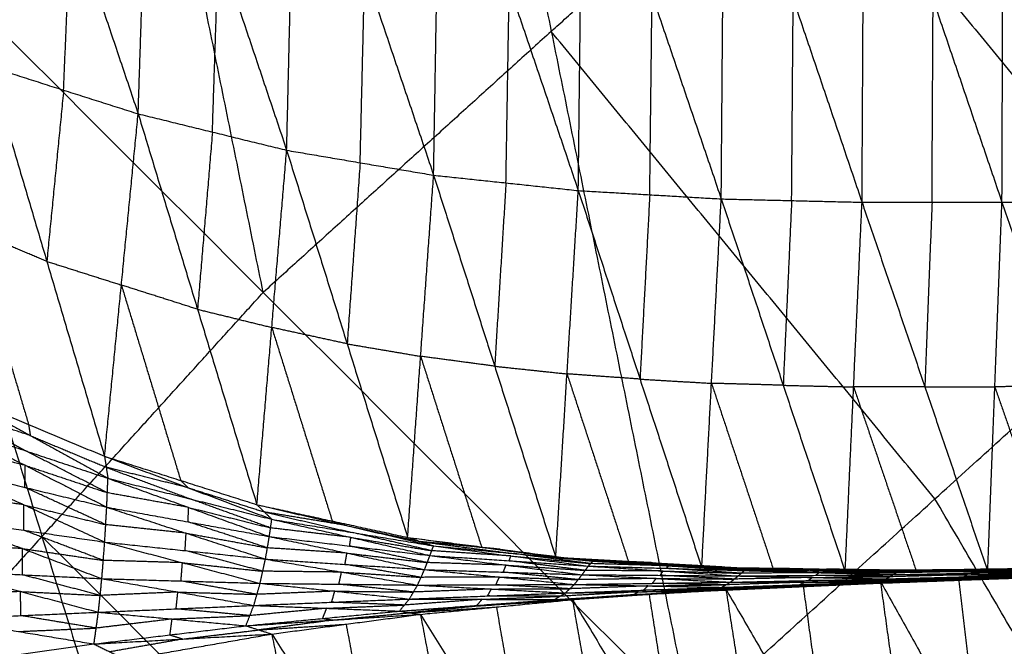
# Model space of a CAD drawing. Header units: millimetres. Extents: x -106 to 110, y -96 to 120.
# Tile 331 of 656: x -32.82 to -26.53, y 42.78 to 46.78. Entities that reach past the tile are written whole.
import ezdxf

# ---------------------------------------------------------------- set-up
doc = ezdxf.new("R2010")
doc.units = ezdxf.units.MM
doc.header["$MEASUREMENT"] = 0
doc.layers.add('Default', color=7, linetype='Continuous', true_color=0x000000)

msp = doc.modelspace()

# ---------------------------------------------------------------- linework, layer by layer
at = {"layer": 'Default'}
for points in [[(-30.316, 51.1122, 3.8611), (-29.4233, 46.7086, 3.8351), (-28.5306, 42.3051, 3.8092)], [(-30.316, 51.1122, 3.8611), (-27.8628, 48.1229, 3.8351), (-25.4096, 45.1337, 3.8092)], [(-31.2649, 45.0394, 3.8351), (-31.7113, 47.2412, 3.8481), (-32.1577, 49.443, 3.8611)], [(-32.9241, 48.7357, -2.304), (-32.4941, 47.4585, -1.9135), (-32.0642, 46.1813, -1.5231)], [(-32.0642, 46.1813, -1.5231), (-32.0254, 47.362, -1.9761), (-31.9867, 48.5428, -2.4292)], [(-31.9867, 48.5428, -2.4292), (-31.5508, 47.2457, -2.0112), (-31.1149, 45.9486, -1.5932)], [(-31.1149, 45.9486, -1.5932), (-31.0854, 47.1727, -2.0628), (-31.0559, 48.3969, -2.5323)], [(-31.0559, 48.3969, -2.5323), (-30.6157, 47.0929, -2.0906), (-30.1754, 45.7889, -1.6488)], [(-30.1754, 45.7889, -1.6488), (-30.1543, 47.0436, -2.1308), (-30.1332, 48.2983, -2.6128)], [(-30.1332, 48.2983, -2.6128), (-29.6918, 46.9945, -2.1519), (-29.2504, 45.6906, -1.691)], [(-29.2504, 45.6906, -1.691), (-29.2358, 46.9653, -2.1817), (-29.2211, 48.24, -2.6723)], [(-29.2211, 48.24, -2.6723), (-28.7788, 46.9386, -2.1973), (-28.3365, 45.6373, -1.7222)], [(-28.3365, 45.6373, -1.7222), (-28.3264, 46.9244, -2.2185), (-28.3164, 48.2114, -2.7149)], [(-28.3164, 48.2114, -2.7149), (-27.8764, 46.9137, -2.2298), (-27.4364, 45.616, -1.7447)], [(-27.4364, 45.616, -1.7447), (-27.4293, 46.91, -2.2444), (-27.4222, 48.2041, -2.744)], [(-27.4222, 48.2041, -2.744), (-26.982, 46.91, -2.2521), (-26.5417, 45.6159, -1.7602)], [(-26.5417, 45.6159, -1.7602), (-26.537, 46.9136, -2.2612), (-26.5324, 48.2113, -2.7622)], [(-26.5324, 48.2113, -2.7622), (-26.0947, 46.9195, -2.266), (-25.6571, 45.6278, -1.7698)], [(-29.4233, 46.7086, 3.8351), (-28.643, 47.4158, 3.8351), (-27.8628, 48.1229, 3.8351)], [(-33.9993, 47.7738, 3.8611), (-32.6793, 43.479, 3.8351), (-31.3592, 39.1841, 3.8092)], [(-33.9993, 47.7738, 3.8611), (-31.2649, 45.0394, 3.8351), (-28.5306, 42.3051, 3.8092)], [(-32.5408, 46.3329, -1.4809), (-32.5175, 46.8957, -1.6972), (-32.4941, 47.4585, -1.9135)], [(-31.5895, 46.0649, -1.5581), (-31.5701, 46.6553, -1.7847), (-31.5508, 47.2457, -2.0112)], [(-30.6451, 45.8687, -1.621), (-30.6304, 46.4808, -1.8558), (-30.6157, 47.0929, -2.0906)], [(-29.7129, 45.7398, -1.6699), (-29.7024, 46.3671, -1.9109), (-29.6918, 46.9945, -2.1519)], [(-28.7935, 45.664, -1.7066), (-28.7862, 46.3013, -1.9519), (-28.7788, 46.9386, -2.1973)], [(-27.8864, 45.6266, -1.7335), (-27.8814, 46.2702, -1.9816), (-27.8764, 46.9137, -2.2298)], [(-26.989, 45.6159, -1.7524), (-26.9855, 46.263, -2.0023), (-26.982, 46.91, -2.2521)], [(-29.4233, 46.7086, 3.8351), (-30.3441, 45.874, 3.8351), (-31.2649, 45.0394, 3.8351)], [(-26.9701, 43.7194, 3.8092), (-28.1967, 45.214, 3.8222), (-29.4233, 46.7086, 3.8351)], [(-33.0174, 46.4845, -1.4387), (-32.6483, 45.2382, -0.6675), (-32.2792, 43.9918, 0.1037)], [(-33.0174, 46.4845, -1.4387), (-32.5408, 46.3329, -1.4809), (-32.0642, 46.1813, -1.5231)], [(-32.5408, 46.3329, -1.4809), (-32.5945, 45.7855, -1.0742), (-32.6483, 45.2382, -0.6675)], [(-32.2792, 43.9918, 0.1037), (-32.1717, 45.0865, -0.7097), (-32.0642, 46.1813, -1.5231)], [(-32.0642, 46.1813, -1.5231), (-31.6848, 44.9317, -0.7126), (-31.3053, 43.6822, 0.0978)], [(-32.0642, 46.1813, -1.5231), (-31.5895, 46.0649, -1.5581), (-31.1149, 45.9486, -1.5932)], [(-31.5895, 46.0649, -1.5581), (-31.6371, 45.4983, -1.1354), (-31.6848, 44.9317, -0.7126)], [(-31.3053, 43.6822, 0.0978), (-31.2101, 44.8154, -0.7477), (-31.1149, 45.9486, -1.5932)], [(-31.1149, 45.9486, -1.5932), (-30.7282, 44.7107, -0.7502), (-30.3416, 43.4729, 0.0927)], [(-31.1149, 45.9486, -1.5932), (-30.6451, 45.8687, -1.621), (-30.1754, 45.7889, -1.6488)], [(-30.6451, 45.8687, -1.621), (-30.6867, 45.2897, -1.1856), (-30.7282, 44.7107, -0.7502)], [(-30.3416, 43.4729, 0.0927), (-30.2585, 44.6309, -0.7781), (-30.1754, 45.7889, -1.6488)], [(-30.1754, 45.7889, -1.6488), (-29.785, 44.5676, -0.7803), (-29.3946, 43.3464, 0.0882)], [(-30.1754, 45.7889, -1.6488), (-29.7129, 45.7398, -1.6699), (-29.2504, 45.6906, -1.691)], [(-29.7129, 45.7398, -1.6699), (-29.749, 45.1537, -1.2251), (-29.785, 44.5676, -0.7803)], [(-29.3946, 43.3464, 0.0882), (-29.3225, 44.5185, -0.8014), (-29.2504, 45.6906, -1.691)], [(-29.2504, 45.6906, -1.691), (-28.8558, 44.485, -0.8034), (-28.4612, 43.2794, 0.0842)], [(-29.2504, 45.6906, -1.691), (-28.7935, 45.664, -1.7066), (-28.3365, 45.6373, -1.7222)], [(-28.7935, 45.664, -1.7066), (-28.8247, 45.0745, -1.255), (-28.8558, 44.485, -0.8034)], [(-28.4612, 43.2794, 0.0842), (-28.3989, 44.4583, -0.819), (-28.3365, 45.6373, -1.7222)], [(-28.3365, 45.6373, -1.7222), (-27.9403, 44.4457, -0.8208), (-27.5441, 43.2541, 0.0806)], [(-28.3365, 45.6373, -1.7222), (-27.8864, 45.6266, -1.7335), (-27.4364, 45.616, -1.7447)], [(-27.8864, 45.6266, -1.7335), (-27.9134, 45.0362, -1.2771), (-27.9403, 44.4457, -0.8208)], [(-27.5441, 43.2541, 0.0806), (-27.4902, 44.435, -0.8321), (-27.4364, 45.616, -1.7447)], [(-27.4364, 45.616, -1.7447), (-27.0346, 44.4358, -0.8337), (-26.6329, 43.2556, 0.0773)], [(-27.4364, 45.616, -1.7447), (-26.989, 45.6159, -1.7524), (-26.5417, 45.6159, -1.7602)], [(-26.989, 45.6159, -1.7524), (-27.0118, 45.0258, -1.2931), (-27.0346, 44.4358, -0.8337)], [(-26.6329, 43.2556, 0.0773), (-26.5873, 44.4357, -0.8414), (-26.5417, 45.6159, -1.7602)], [(-26.5417, 45.6159, -1.7602), (-26.0994, 45.6218, -1.765), (-25.6571, 45.6278, -1.7698)], [(-26.5417, 45.6159, -1.7602), (-26.1373, 44.4434, -0.843), (-25.733, 43.271, 0.0742)], [(-33.1338, 45.4407, -0.6642), (-32.9492, 44.8175, -0.2786), (-32.7647, 44.1944, 0.107)], [(-32.6483, 45.2382, -0.6675), (-32.891, 45.3394, -0.6659), (-33.1338, 45.4407, -0.6642)], [(-32.6483, 45.2382, -0.6675), (-32.41, 45.1624, -0.6886), (-32.1717, 45.0865, -0.7097)], [(-32.1717, 45.0865, -0.7097), (-31.982, 44.4618, -0.3045), (-31.7923, 43.837, 0.1008)], [(-31.6848, 44.9317, -0.7126), (-31.9282, 45.0091, -0.7112), (-32.1717, 45.0865, -0.7097)], [(-28.5306, 42.3051, 3.8092), (-26.9701, 43.7194, 3.8092), (-25.4096, 45.1337, 3.8092)], [(-32.6793, 43.479, 3.8351), (-31.9721, 44.2592, 3.8351), (-31.2649, 45.0394, 3.8351)], [(-31.6848, 44.9317, -0.7126), (-31.4474, 44.8735, -0.7302), (-31.2101, 44.8154, -0.7477)], [(-31.2101, 44.8154, -0.7477), (-31.0168, 44.1965, -0.3262), (-30.8235, 43.5776, 0.0953)], [(-30.7282, 44.7107, -0.7502), (-30.9692, 44.7631, -0.749), (-31.2101, 44.8154, -0.7477)], [(-30.7282, 44.7107, -0.7502), (-30.4934, 44.6708, -0.7641), (-30.2585, 44.6309, -0.7781)], [(-30.2585, 44.6309, -0.7781), (-30.0633, 44.0203, -0.3438), (-29.8681, 43.4096, 0.0905)], [(-29.785, 44.5676, -0.7803), (-30.0218, 44.5993, -0.7792), (-30.2585, 44.6309, -0.7781)], [(-29.785, 44.5676, -0.7803), (-29.5538, 44.5431, -0.7908), (-29.3225, 44.5185, -0.8014)], [(-29.3225, 44.5185, -0.8014), (-29.1252, 43.9157, -0.3576), (-28.9279, 43.3129, 0.0862)], [(-28.8558, 44.485, -0.8034), (-29.0892, 44.5017, -0.8024), (-29.3225, 44.5185, -0.8014)], [(-28.8558, 44.485, -0.8034), (-28.6274, 44.4717, -0.8112), (-28.3989, 44.4583, -0.819)], [(-28.3989, 44.4583, -0.819), (-28.2008, 43.8625, -0.3683), (-28.0027, 43.2668, 0.0824)], [(-27.9403, 44.4457, -0.8208), (-28.1696, 44.452, -0.8199), (-28.3989, 44.4583, -0.819)], [(-27.9403, 44.4457, -0.8208), (-27.7153, 44.4404, -0.8264), (-27.4902, 44.435, -0.8321)], [(-26.1373, 44.4434, -0.843), (-26.3623, 44.4396, -0.8422), (-26.5873, 44.4357, -0.8414)], [(-33.2502, 44.3969, 0.1103), (-32.7647, 44.1944, 0.107), (-32.2792, 43.9918, 0.1037)], [(-33.2502, 44.3969, 0.1103), (-32.7539, 44.1239, 0.016), (-32.2575, 43.8509, -0.0784)], [(-27.0346, 44.4358, -0.8337), (-27.2624, 44.4354, -0.8329), (-27.4902, 44.435, -0.8321)], [(-27.4902, 44.435, -0.8321), (-27.2893, 43.8449, -0.3766), (-27.0885, 43.2549, 0.0789)], [(-27.0346, 44.4358, -0.8337), (-26.8109, 44.4358, -0.8376), (-26.5873, 44.4357, -0.8414)], [(-26.5873, 44.4357, -0.8414), (-26.3851, 43.8495, -0.3829), (-26.1829, 43.2633, 0.0757)], [(-33.2792, 44.2994, -0.0179), (-33.031, 44.1629, -0.0651), (-32.7829, 44.0264, -0.1122)], [(-32.7539, 44.1239, 0.016), (-33.0165, 44.2116, -0.001), (-33.2792, 44.2994, -0.0179)], [(-33.3082, 44.2018, -0.1461), (-32.7867, 43.934, -0.1793), (-32.2651, 43.6661, -0.2124)], [(-33.3082, 44.2018, -0.1461), (-32.7829, 44.0264, -0.1122), (-32.2575, 43.8509, -0.0784)], [(-32.7647, 44.1944, 0.107), (-32.7593, 44.1591, 0.0615), (-32.7539, 44.1239, 0.016)], [(-37.3377, 44.0905, 3.8611), (-34.3484, 41.6373, 3.8351), (-31.3592, 39.1841, 3.8092)], [(-32.7539, 44.1239, 0.016), (-32.5111, 44.0226, 0.0143), (-32.2684, 43.9214, 0.0127)], [(-32.7867, 43.934, -0.1793), (-33.0482, 43.9973, -0.2092), (-33.3098, 44.0607, -0.2391)], [(-32.2613, 43.7585, -0.1454), (-32.5221, 43.8924, -0.1288), (-32.7829, 44.0264, -0.1122)], [(-32.2792, 43.9918, 0.1037), (-32.2684, 43.9214, 0.0127), (-32.2575, 43.8509, -0.0784)], [(-32.2792, 43.9918, 0.1037), (-31.7923, 43.837, 0.1008), (-31.3053, 43.6822, 0.0978)], [(-32.2792, 43.9918, 0.1037), (-31.7445, 43.7904, 0.0395), (-31.2099, 43.589, -0.0248)], [(-33.3114, 43.9195, -0.3321), (-32.7947, 43.6813, -0.3006), (-32.278, 43.4431, -0.2692)], [(-33.3114, 43.9195, -0.3321), (-32.7882, 43.7928, -0.2723), (-32.2651, 43.6661, -0.2124)], [(-32.7882, 43.7928, -0.2723), (-32.7875, 43.8634, -0.2258), (-32.7867, 43.934, -0.1793)], [(-32.7867, 43.934, -0.1793), (-32.524, 43.8462, -0.1623), (-32.2613, 43.7585, -0.1454)], [(-32.2684, 43.9214, 0.0127), (-32.001, 43.8207, -0.0194), (-31.7337, 43.72, -0.0516)], [(-31.7445, 43.7904, 0.0395), (-32.0064, 43.8559, 0.0261), (-32.2684, 43.9214, 0.0127)], [(-32.2651, 43.6661, -0.2124), (-32.2613, 43.7585, -0.1454), (-32.2575, 43.8509, -0.0784)], [(-32.2575, 43.8509, -0.0784), (-31.7416, 43.6646, -0.0978), (-31.2256, 43.4783, -0.1172)], [(-32.2575, 43.8509, -0.0784), (-31.7337, 43.72, -0.0516), (-31.2099, 43.589, -0.0248)], [(-31.7923, 43.837, 0.1008), (-31.7684, 43.8137, 0.0701), (-31.7445, 43.7904, 0.0395)], [(-32.7947, 43.6813, -0.3006), (-33.0534, 43.7191, -0.3367), (-33.3121, 43.757, -0.3728)], [(-32.2716, 43.5546, -0.2408), (-32.5299, 43.6737, -0.2565), (-32.7882, 43.7928, -0.2723)], [(-31.7416, 43.6646, -0.0978), (-32.0015, 43.7116, -0.1216), (-32.2613, 43.7585, -0.1454)], [(-31.7445, 43.7904, 0.0395), (-31.5011, 43.713, 0.038), (-31.2576, 43.6356, 0.0365)], [(-31.2177, 43.5337, -0.071), (-31.4757, 43.6268, -0.0613), (-31.7337, 43.72, -0.0516)], [(-22.7796, 36.5541, 3.779), (-24.8749, 40.1368, 3.7941), (-26.9701, 43.7194, 3.8092)], [(-32.7955, 43.5187, -0.3414), (-32.7951, 43.6, -0.321), (-32.7947, 43.6813, -0.3006)], [(-32.7947, 43.6813, -0.3006), (-32.5331, 43.6179, -0.2707), (-32.2716, 43.5546, -0.2408)], [(-32.278, 43.4431, -0.2692), (-32.2716, 43.5546, -0.2408), (-32.2651, 43.6661, -0.2124)], [(-32.2651, 43.6661, -0.2124), (-31.7578, 43.5001, -0.1834), (-31.2504, 43.3341, -0.1543)], [(-32.2651, 43.6661, -0.2124), (-31.7454, 43.5722, -0.1648), (-31.2256, 43.4783, -0.1172)], [(-31.7454, 43.5722, -0.1648), (-31.7435, 43.6184, -0.1313), (-31.7416, 43.6646, -0.0978)], [(-31.7416, 43.6646, -0.0978), (-31.4796, 43.5991, -0.0844), (-31.2177, 43.5337, -0.071)], [(-31.3053, 43.6822, 0.0978), (-31.2576, 43.6356, 0.0365), (-31.2099, 43.589, -0.0248)], [(-31.3053, 43.6822, 0.0978), (-30.8235, 43.5776, 0.0953), (-30.3416, 43.4729, 0.0927)], [(-31.3053, 43.6822, 0.0978), (-30.7405, 43.5504, 0.056), (-30.1757, 43.4187, 0.0142)], [(-31.2576, 43.6356, 0.0365), (-30.9752, 43.5697, 0.0156), (-30.6928, 43.5039, -0.0053)], [(-30.7405, 43.5504, 0.056), (-30.9991, 43.593, 0.0463), (-31.2576, 43.6356, 0.0365)], [(-33.3129, 43.5944, -0.4136), (-32.8046, 43.4018, -0.338), (-32.2963, 43.2092, -0.2625)], [(-33.3129, 43.5944, -0.4136), (-32.7955, 43.5187, -0.3414), (-32.278, 43.4431, -0.2692)], [(-31.238, 43.4062, -0.1358), (-31.4917, 43.4892, -0.1503), (-31.7454, 43.5722, -0.1648)], [(-31.2256, 43.4783, -0.1172), (-31.2177, 43.5337, -0.071), (-31.2099, 43.589, -0.0248)], [(-31.2099, 43.589, -0.0248), (-30.7045, 43.4731, -0.0361), (-30.1992, 43.3571, -0.0473)], [(-31.2099, 43.589, -0.0248), (-30.6928, 43.5039, -0.0053), (-30.1757, 43.4187, 0.0142)], [(-30.8235, 43.5776, 0.0953), (-30.782, 43.564, 0.0756), (-30.7405, 43.5504, 0.056)], [(-32.2872, 43.3261, -0.2658), (-32.5413, 43.4224, -0.3036), (-32.7955, 43.5187, -0.3414)], [(-31.7578, 43.5001, -0.1834), (-32.0147, 43.5273, -0.2121), (-32.2716, 43.5546, -0.2408)], [(-31.7642, 43.3886, -0.2117), (-31.761, 43.4443, -0.1975), (-31.7578, 43.5001, -0.1834)], [(-31.7578, 43.5001, -0.1834), (-31.4979, 43.4532, -0.1596), (-31.238, 43.4062, -0.1358)], [(-30.7045, 43.4731, -0.0361), (-30.9611, 43.5034, -0.0535), (-31.2177, 43.5337, -0.071)], [(-30.7405, 43.5504, 0.056), (-30.4996, 43.4981, 0.0547), (-30.2586, 43.4458, 0.0535)], [(-30.1874, 43.3879, -0.0166), (-30.4401, 43.4459, -0.0109), (-30.6928, 43.5039, -0.0053)], [(-32.6793, 43.479, 3.8351), (-33.5138, 42.5582, 3.8351), (-34.3484, 41.6373, 3.8351)], [(-29.9449, 40.7446, 3.8092), (-31.3121, 42.1118, 3.8222), (-32.6793, 43.479, 3.8351)], [(-32.2963, 43.2092, -0.2625), (-32.2872, 43.3261, -0.2658), (-32.278, 43.4431, -0.2692)], [(-32.278, 43.4431, -0.2692), (-31.7812, 43.3112, -0.2087), (-31.2844, 43.1794, -0.1483)], [(-32.278, 43.4431, -0.2692), (-31.7642, 43.3886, -0.2117), (-31.2504, 43.3341, -0.1543)], [(-31.2504, 43.3341, -0.1543), (-31.238, 43.4062, -0.1358), (-31.2256, 43.4783, -0.1172)], [(-31.2256, 43.4783, -0.1172), (-30.7295, 43.3727, -0.0937), (-30.2335, 43.2671, -0.0702)], [(-31.2256, 43.4783, -0.1172), (-30.7124, 43.4177, -0.0823), (-30.1992, 43.3571, -0.0473)], [(-30.7124, 43.4177, -0.0823), (-30.7085, 43.4454, -0.0592), (-30.7045, 43.4731, -0.0361)], [(-30.7045, 43.4731, -0.0361), (-30.446, 43.4305, -0.0263), (-30.1874, 43.3879, -0.0166)], [(-30.3416, 43.4729, 0.0927), (-30.2586, 43.4458, 0.0535), (-30.1757, 43.4187, 0.0142)], [(-30.3416, 43.4729, 0.0927), (-29.8681, 43.4096, 0.0905), (-29.3946, 43.3464, 0.0882)], [(-30.3416, 43.4729, 0.0927), (-29.7496, 43.3972, 0.0664), (-29.1577, 43.3214, 0.0401)], [(-30.2586, 43.4458, 0.0535), (-29.9626, 43.4079, 0.0403), (-29.6667, 43.3701, 0.0272)], [(-29.7496, 43.3972, 0.0664), (-30.0041, 43.4215, 0.0599), (-30.2586, 43.4458, 0.0535)], [(-32.8046, 43.4018, -0.338), (-33.0588, 43.4143, -0.374), (-33.3129, 43.4267, -0.4099)], [(-32.8046, 43.2341, -0.3344), (-32.8046, 43.318, -0.3362), (-32.8046, 43.4018, -0.338)], [(-32.8046, 43.4018, -0.338), (-32.5459, 43.364, -0.3019), (-32.2872, 43.3261, -0.2658)], [(-31.2674, 43.2568, -0.1513), (-31.5158, 43.3227, -0.1815), (-31.7642, 43.3886, -0.2117)], [(-30.7295, 43.3727, -0.0937), (-30.9838, 43.3895, -0.1147), (-31.238, 43.4062, -0.1358)], [(-30.742, 43.3006, -0.1122), (-30.7357, 43.3367, -0.103), (-30.7295, 43.3727, -0.0937)], [(-30.7295, 43.3727, -0.0937), (-30.4729, 43.3424, -0.0762), (-30.2163, 43.3121, -0.0588)], [(-30.2163, 43.3121, -0.0588), (-30.4644, 43.3649, -0.0705), (-30.7124, 43.4177, -0.0823)], [(-30.1992, 43.3571, -0.0473), (-30.1874, 43.3879, -0.0166), (-30.1757, 43.4187, 0.0142)], [(-29.681, 43.3542, 0.0071), (-29.9342, 43.3711, -0.0047), (-30.1874, 43.3879, -0.0166)], [(-30.1757, 43.4187, 0.0142), (-29.681, 43.3542, 0.0071), (-29.1863, 43.2898, 0)], [(-30.1757, 43.4187, 0.0142), (-29.6667, 43.3701, 0.0272), (-29.1577, 43.3214, 0.0401)], [(-29.8681, 43.4096, 0.0905), (-29.8089, 43.4034, 0.0784), (-29.7496, 43.3972, 0.0664)], [(-29.7496, 43.3972, 0.0664), (-29.5129, 43.3655, 0.0653), (-29.2762, 43.3339, 0.0642)], [(-31.7812, 43.3112, -0.2087), (-32.0342, 43.3187, -0.2373), (-32.2872, 43.3261, -0.2658)], [(-31.7904, 43.1943, -0.2054), (-31.7858, 43.2528, -0.2071), (-31.7812, 43.3112, -0.2087)], [(-31.7812, 43.3112, -0.2087), (-31.5243, 43.284, -0.18), (-31.2674, 43.2568, -0.1513)], [(-31.2844, 43.1794, -0.1483), (-31.2674, 43.2568, -0.1513), (-31.2504, 43.3341, -0.1543)], [(-31.2504, 43.3341, -0.1543), (-30.7643, 43.2511, -0.1096), (-30.2782, 43.1682, -0.0649)], [(-31.2504, 43.3341, -0.1543), (-30.742, 43.3006, -0.1122), (-30.2335, 43.2671, -0.0702)], [(-30.2335, 43.2671, -0.0702), (-30.2163, 43.3121, -0.0588), (-30.1992, 43.3571, -0.0473)], [(-29.7125, 43.2958, -0.0303), (-29.9644, 43.3039, -0.0445), (-30.2163, 43.3121, -0.0588)], [(-30.1992, 43.3571, -0.0473), (-29.7125, 43.2958, -0.0303), (-29.2258, 43.2345, -0.0133)], [(-30.1992, 43.3571, -0.0473), (-29.6928, 43.3235, -0.0237), (-29.1863, 43.2898, 0)], [(-29.6928, 43.3235, -0.0237), (-29.6869, 43.3389, -0.0083), (-29.681, 43.3542, 0.0071)], [(-29.2061, 43.2622, -0.0066), (-29.4494, 43.2928, -0.0152), (-29.6928, 43.3235, -0.0237)], [(-29.681, 43.3542, 0.0071), (-29.4265, 43.3299, 0.0136), (-29.172, 43.3056, 0.0201)], [(-29.172, 43.3056, 0.0201), (-29.4193, 43.3378, 0.0236), (-29.6667, 43.3701, 0.0272)], [(-29.3946, 43.3464, 0.0882), (-29.2762, 43.3339, 0.0642), (-29.1577, 43.3214, 0.0401)], [(-29.3946, 43.3464, 0.0882), (-28.9279, 43.3129, 0.0862), (-28.4612, 43.2794, 0.0842)], [(-29.3946, 43.3464, 0.0882), (-28.7766, 43.3112, 0.0721), (-28.1585, 43.276, 0.0559)], [(-29.2762, 43.3339, 0.0642), (-28.9671, 43.3163, 0.0561), (-28.6581, 43.2987, 0.048)], [(-28.7766, 43.3112, 0.0721), (-29.0264, 43.3225, 0.0681), (-29.2762, 43.3339, 0.0642)], [(-29.1863, 43.2898, 0), (-29.172, 43.3056, 0.0201), (-29.1577, 43.3214, 0.0401)], [(-29.1577, 43.3214, 0.0401), (-28.6729, 43.2912, 0.035), (-28.1881, 43.261, 0.0299)], [(-29.1577, 43.3214, 0.0401), (-28.6581, 43.2987, 0.048), (-28.1585, 43.276, 0.0559)], [(-28.9279, 43.3129, 0.0862), (-28.8523, 43.312, 0.0791), (-28.7766, 43.3112, 0.0721)], [(-28.7766, 43.3112, 0.0721), (-28.5432, 43.2944, 0.0711), (-28.3099, 43.2777, 0.0701)], [(-33.313, 43.2591, -0.4063), (-32.8158, 43.1268, -0.3049), (-32.3186, 42.9945, -0.2035)], [(-33.313, 43.2591, -0.4063), (-32.8046, 43.2341, -0.3344), (-32.2963, 43.2092, -0.2625)], [(-30.7643, 43.2511, -0.1096), (-31.0159, 43.254, -0.1304), (-31.2674, 43.2568, -0.1513)], [(-30.7813, 43.1738, -0.1066), (-30.7728, 43.2125, -0.1081), (-30.7643, 43.2511, -0.1096)], [(-30.7643, 43.2511, -0.1096), (-30.5101, 43.2344, -0.0885), (-30.2558, 43.2176, -0.0675)], [(-30.2558, 43.2176, -0.0675), (-30.4989, 43.2591, -0.0899), (-30.742, 43.3006, -0.1122)], [(-30.2782, 43.1682, -0.0649), (-30.2558, 43.2176, -0.0675), (-30.2335, 43.2671, -0.0702)], [(-30.2335, 43.2671, -0.0702), (-29.7547, 43.2196, -0.0394), (-29.276, 43.172, -0.0086)], [(-30.2335, 43.2671, -0.0702), (-29.7297, 43.2508, -0.0417), (-29.2258, 43.2345, -0.0133)], [(-29.7297, 43.2508, -0.0417), (-29.7211, 43.2733, -0.036), (-29.7125, 43.2958, -0.0303)], [(-29.2509, 43.2032, -0.0109), (-29.4903, 43.227, -0.0263), (-29.7297, 43.2508, -0.0417)], [(-29.7125, 43.2958, -0.0303), (-29.4593, 43.279, -0.0185), (-29.2061, 43.2622, -0.0066)], [(-29.2258, 43.2345, -0.0133), (-29.2061, 43.2622, -0.0066), (-29.1863, 43.2898, 0)], [(-28.7073, 43.2581, 0.0113), (-28.9567, 43.2601, 0.0023), (-29.2061, 43.2622, -0.0066)], [(-29.1863, 43.2898, 0), (-28.7073, 43.2581, 0.0113), (-28.2282, 43.2263, 0.0226)], [(-29.1863, 43.2898, 0), (-28.6872, 43.2754, 0.0149), (-28.1881, 43.261, 0.0299)], [(-28.6729, 43.2912, 0.035), (-28.9224, 43.2984, 0.0275), (-29.172, 43.3056, 0.0201)], [(-28.727, 43.2304, 0.0047), (-28.7171, 43.2442, 0.008), (-28.7073, 43.2581, 0.0113)], [(-28.7073, 43.2581, 0.0113), (-28.4577, 43.2509, 0.0188), (-28.2082, 43.2437, 0.0262)], [(-28.6872, 43.2754, 0.0149), (-28.68, 43.2833, 0.025), (-28.6729, 43.2912, 0.035)], [(-28.2082, 43.2437, 0.0262), (-28.4477, 43.2595, 0.0206), (-28.6872, 43.2754, 0.0149)], [(-28.6729, 43.2912, 0.035), (-28.4231, 43.2799, 0.039), (-28.1733, 43.2685, 0.0429)], [(-28.1733, 43.2685, 0.0429), (-28.4157, 43.2836, 0.0455), (-28.6581, 43.2987, 0.048)], [(-28.4612, 43.2794, 0.0842), (-28.3099, 43.2777, 0.0701), (-28.1585, 43.276, 0.0559)], [(-28.4612, 43.2794, 0.0842), (-28.0027, 43.2668, 0.0824), (-27.5441, 43.2541, 0.0806)], [(-28.4612, 43.2794, 0.0842), (-27.8152, 43.2722, 0.0743), (-27.1691, 43.265, 0.0643)], [(-28.3099, 43.2777, 0.0701), (-27.9868, 43.2741, 0.0651), (-27.6638, 43.2705, 0.0601)], [(-27.8152, 43.2722, 0.0743), (-28.0625, 43.2749, 0.0722), (-28.3099, 43.2777, 0.0701)], [(-28.2282, 43.2263, 0.0226), (-28.2082, 43.2437, 0.0262), (-28.1881, 43.261, 0.0299)], [(-27.7121, 43.2479, 0.0365), (-27.9601, 43.2458, 0.0314), (-28.2082, 43.2437, 0.0262)], [(-28.1881, 43.261, 0.0299), (-28.1733, 43.2685, 0.0429), (-28.1585, 43.276, 0.0559)], [(-28.1881, 43.261, 0.0299), (-27.7121, 43.2479, 0.0365), (-27.236, 43.2348, 0.0431)], [(-28.1881, 43.261, 0.0299), (-27.693, 43.2594, 0.0385), (-27.1978, 43.2579, 0.0471)], [(-27.6782, 43.267, 0.0515), (-27.9257, 43.2677, 0.0472), (-28.1733, 43.2685, 0.0429)], [(-28.1585, 43.276, 0.0559), (-27.6782, 43.267, 0.0515), (-27.1978, 43.2579, 0.0471)], [(-28.1585, 43.276, 0.0559), (-27.6638, 43.2705, 0.0601), (-27.1691, 43.265, 0.0643)], [(-28.0027, 43.2668, 0.0824), (-27.9089, 43.2695, 0.0783), (-27.8152, 43.2722, 0.0743)], [(-27.8152, 43.2722, 0.0743), (-27.5859, 43.2659, 0.0734), (-27.3566, 43.2595, 0.0725)], [(-27.7321, 43.2305, 0.0329), (-27.7221, 43.2392, 0.0347), (-27.7121, 43.2479, 0.0365)], [(-27.7121, 43.2479, 0.0365), (-27.4645, 43.2471, 0.0408), (-27.2169, 43.2463, 0.0451)], [(-27.693, 43.2594, 0.0385), (-27.6856, 43.2632, 0.045), (-27.6782, 43.267, 0.0515)], [(-27.2169, 43.2463, 0.0451), (-27.4549, 43.2529, 0.0418), (-27.693, 43.2594, 0.0385)], [(-27.6782, 43.267, 0.0515), (-27.4308, 43.2642, 0.0536), (-27.1835, 43.2614, 0.0557)], [(-27.1835, 43.2614, 0.0557), (-27.4236, 43.266, 0.0579), (-27.6638, 43.2705, 0.0601)], [(-27.5441, 43.2541, 0.0806), (-27.3566, 43.2595, 0.0725), (-27.1691, 43.265, 0.0643)], [(-27.5441, 43.2541, 0.0806), (-27.0885, 43.2549, 0.0789), (-26.6329, 43.2556, 0.0773)], [(-27.3566, 43.2595, 0.0725), (-27.1288, 43.2599, 0.0716), (-26.901, 43.2603, 0.0708)], [(-27.236, 43.2348, 0.0431), (-27.2169, 43.2463, 0.0451), (-27.1978, 43.2579, 0.0471)], [(-27.236, 43.2348, 0.0431), (-26.7411, 43.2444, 0.0476), (-26.2463, 43.254, 0.0521)], [(-26.7221, 43.256, 0.0496), (-26.9695, 43.2512, 0.0473), (-27.2169, 43.2463, 0.0451)], [(-27.1978, 43.2579, 0.0471), (-26.7054, 43.2645, 0.0508), (-26.213, 43.2711, 0.0546)], [(-27.1978, 43.2579, 0.0471), (-27.1835, 43.2614, 0.0557), (-27.1691, 43.265, 0.0643)], [(-27.1978, 43.2579, 0.0471), (-26.7221, 43.256, 0.0496), (-26.2463, 43.254, 0.0521)], [(-26.691, 43.268, 0.0595), (-26.9372, 43.2647, 0.0576), (-27.1835, 43.2614, 0.0557)], [(-27.1691, 43.265, 0.0643), (-26.6786, 43.2699, 0.0657), (-26.1882, 43.2748, 0.0671)], [(-27.1691, 43.265, 0.0643), (-26.691, 43.268, 0.0595), (-26.213, 43.2711, 0.0546)], [(-27.1691, 43.265, 0.0643), (-26.901, 43.2603, 0.0708), (-26.6329, 43.2556, 0.0773)], [(-26.901, 43.2603, 0.0708), (-26.9947, 43.2576, 0.0749), (-27.0885, 43.2549, 0.0789)], [(-26.901, 43.2603, 0.0708), (-26.7898, 43.2651, 0.0682), (-26.6786, 43.2699, 0.0657)], [(-26.4105, 43.2652, 0.0722), (-26.6557, 43.2627, 0.0715), (-26.901, 43.2603, 0.0708)], [(-26.7411, 43.2444, 0.0476), (-26.7316, 43.2502, 0.0486), (-26.7221, 43.256, 0.0496)], [(-26.7221, 43.256, 0.0496), (-26.4758, 43.2593, 0.0515), (-26.2296, 43.2625, 0.0533)], [(-26.7054, 43.2645, 0.0508), (-26.6982, 43.2663, 0.0551), (-26.691, 43.268, 0.0595)], [(-26.2296, 43.2625, 0.0533), (-26.4675, 43.2635, 0.0521), (-26.7054, 43.2645, 0.0508)], [(-26.691, 43.268, 0.0595), (-26.4458, 43.2705, 0.0601), (-26.2006, 43.2729, 0.0608)], [(-26.2006, 43.2729, 0.0608), (-26.4396, 43.2714, 0.0633), (-26.6786, 43.2699, 0.0657)], [(-26.6329, 43.2556, 0.0773), (-26.4105, 43.2652, 0.0722), (-26.1882, 43.2748, 0.0671)], [(-26.6329, 43.2556, 0.0773), (-26.1829, 43.2633, 0.0757), (-25.733, 43.271, 0.0742)], [(-32.3074, 43.1019, -0.233), (-32.556, 43.168, -0.2837), (-32.8046, 43.2341, -0.3344)], [(-32.3186, 42.9945, -0.2035), (-32.3074, 43.1019, -0.233), (-32.2963, 43.2092, -0.2625)], [(-32.2963, 43.2092, -0.2625), (-31.8106, 43.1236, -0.1854), (-31.3249, 43.038, -0.1082)], [(-32.2963, 43.2092, -0.2625), (-31.7904, 43.1943, -0.2054), (-31.2844, 43.1794, -0.1483)], [(-31.3046, 43.1087, -0.1283), (-31.5475, 43.1515, -0.1669), (-31.7904, 43.1943, -0.2054)], [(-29.7547, 43.2196, -0.0394), (-30.0053, 43.2186, -0.0534), (-30.2558, 43.2176, -0.0675)], [(-29.7771, 43.1701, -0.0367), (-29.7659, 43.1948, -0.0381), (-29.7547, 43.2196, -0.0394)], [(-29.7547, 43.2196, -0.0394), (-29.5028, 43.2114, -0.0252), (-29.2509, 43.2032, -0.0109)], [(-29.276, 43.172, -0.0086), (-29.2509, 43.2032, -0.0109), (-29.2258, 43.2345, -0.0133)], [(-29.276, 43.172, -0.0086), (-28.7772, 43.1792, 0.009), (-28.2784, 43.1864, 0.0266)], [(-28.7521, 43.2104, 0.0067), (-29.0015, 43.2068, -0.0021), (-29.2509, 43.2032, -0.0109)], [(-29.2258, 43.2345, -0.0133), (-28.7521, 43.2104, 0.0067), (-28.2784, 43.1864, 0.0266)], [(-29.2258, 43.2345, -0.0133), (-28.727, 43.2304, 0.0047), (-28.2282, 43.2263, 0.0226)], [(-28.7772, 43.1792, 0.009), (-28.7647, 43.1948, 0.0078), (-28.7521, 43.2104, 0.0067)], [(-28.7521, 43.2104, 0.0067), (-28.5027, 43.2084, 0.0156), (-28.2533, 43.2064, 0.0246)], [(-28.2533, 43.2064, 0.0246), (-28.4902, 43.2184, 0.0146), (-28.727, 43.2304, 0.0047)], [(-28.4033, 43.1323, 0.0609), (-27.8614, 43.1626, 0.0703), (-27.3196, 43.1929, 0.0797)], [(-28.335, 43.1535, 0.0371), (-27.8355, 43.1703, 0.0452), (-27.3359, 43.1871, 0.0533)], [(-28.335, 43.1535, 0.0371), (-28.3067, 43.1699, 0.0319), (-28.2784, 43.1864, 0.0266)], [(-28.3074, 43.1433, 0.0832), (-27.8135, 43.1681, 0.0815), (-27.3196, 43.1929, 0.0797)], [(-27.8072, 43.1867, 0.04), (-28.0569, 43.1783, 0.0359), (-28.3067, 43.1699, 0.0319)], [(-28.2784, 43.1864, 0.0266), (-28.2533, 43.2064, 0.0246), (-28.2282, 43.2263, 0.0226)], [(-28.2784, 43.1864, 0.0266), (-27.7808, 43.197, 0.0366), (-27.2832, 43.2077, 0.0466)], [(-28.2784, 43.1864, 0.0266), (-27.8072, 43.1867, 0.04), (-27.3359, 43.1871, 0.0533)], [(-27.7557, 43.217, 0.0346), (-28.0045, 43.2117, 0.0296), (-28.2533, 43.2064, 0.0246)], [(-28.2282, 43.2263, 0.0226), (-27.7321, 43.2305, 0.0329), (-27.236, 43.2348, 0.0431)], [(-28.2282, 43.2263, 0.0226), (-27.7557, 43.217, 0.0346), (-27.2832, 43.2077, 0.0466)], [(-27.8614, 43.1626, 0.0703), (-27.6104, 43.1739, 0.0722), (-27.3594, 43.1852, 0.0741)], [(-27.8355, 43.1703, 0.0452), (-27.8213, 43.1785, 0.0426), (-27.8072, 43.1867, 0.04)], [(-27.8072, 43.1867, 0.04), (-27.5584, 43.1921, 0.045), (-27.3096, 43.1974, 0.0499)], [(-27.7808, 43.197, 0.0366), (-27.7683, 43.207, 0.0356), (-27.7557, 43.217, 0.0346)], [(-27.3096, 43.1974, 0.0499), (-27.5452, 43.1972, 0.0433), (-27.7808, 43.197, 0.0366)], [(-27.7557, 43.217, 0.0346), (-27.5077, 43.2191, 0.0397), (-27.2596, 43.2212, 0.0449)], [(-27.2596, 43.2212, 0.0449), (-27.4959, 43.2259, 0.0389), (-27.7321, 43.2305, 0.0329)], [(-27.3992, 43.1776, 0.0686), (-26.8598, 43.2042, 0.0724), (-26.3203, 43.2308, 0.0763)], [(-27.3992, 43.1776, 0.0686), (-26.8947, 43.1965, 0.0696), (-26.3903, 43.2154, 0.0706)], [(-27.3992, 43.1776, 0.0686), (-27.3594, 43.1852, 0.0741), (-27.3196, 43.1929, 0.0797)], [(-27.3992, 43.1776, 0.0686), (-27.3675, 43.1824, 0.0609), (-27.3359, 43.1871, 0.0533)], [(-26.8631, 43.2012, 0.0619), (-27.1153, 43.1918, 0.0614), (-27.3675, 43.1824, 0.0609)], [(-27.3594, 43.1852, 0.0741), (-27.0897, 43.1985, 0.0761), (-26.82, 43.2118, 0.078)], [(-26.8598, 43.2042, 0.0724), (-27.1096, 43.1947, 0.0733), (-27.3594, 43.1852, 0.0741)], [(-27.3359, 43.1871, 0.0533), (-26.8351, 43.2034, 0.0566), (-26.3342, 43.2198, 0.0598)], [(-27.3359, 43.1871, 0.0533), (-26.8631, 43.2012, 0.0619), (-26.3903, 43.2154, 0.0706)], [(-27.3359, 43.1871, 0.0533), (-27.3096, 43.1974, 0.0499), (-27.2832, 43.2077, 0.0466)], [(-27.3196, 43.1929, 0.0797), (-26.82, 43.2118, 0.078), (-26.3203, 43.2308, 0.0763)], [(-27.3196, 43.1929, 0.0797), (-27.1597, 42.0387, -0.8796), (-26.9999, 40.8845, -1.839)], [(-27.3196, 43.1929, 0.0797), (-26.6844, 42.0574, -0.8854), (-26.0491, 40.922, -1.8504)], [(-26.8087, 43.2137, 0.0532), (-27.0591, 43.2056, 0.0516), (-27.3096, 43.1974, 0.0499)], [(-27.2832, 43.2077, 0.0466), (-27.2596, 43.2212, 0.0449), (-27.236, 43.2348, 0.0431)], [(-27.2832, 43.2077, 0.0466), (-26.7854, 43.2209, 0.0508), (-26.2877, 43.2341, 0.055)], [(-27.2832, 43.2077, 0.0466), (-26.8087, 43.2137, 0.0532), (-26.3342, 43.2198, 0.0598)], [(-26.7619, 43.2344, 0.0491), (-27.0107, 43.2278, 0.047), (-27.2596, 43.2212, 0.0449)], [(-27.236, 43.2348, 0.0431), (-26.7619, 43.2344, 0.0491), (-26.2877, 43.2341, 0.055)], [(-26.8947, 43.1965, 0.0696), (-26.8772, 43.2003, 0.071), (-26.8598, 43.2042, 0.0724)], [(-26.8947, 43.1965, 0.0696), (-26.8789, 43.1989, 0.0658), (-26.8631, 43.2012, 0.0619)], [(-26.8631, 43.2012, 0.0619), (-26.6127, 43.2094, 0.0636), (-26.3622, 43.2176, 0.0652)], [(-26.8598, 43.2042, 0.0724), (-26.6075, 43.2136, 0.0729), (-26.3553, 43.2231, 0.0734)], [(-26.3622, 43.2176, 0.0652), (-26.5987, 43.2105, 0.0609), (-26.8351, 43.2034, 0.0566)], [(-26.8351, 43.2034, 0.0566), (-26.8219, 43.2086, 0.0549), (-26.8087, 43.2137, 0.0532)], [(-26.82, 43.2118, 0.078), (-26.7522, 42.6346, -0.4037), (-26.6844, 42.0574, -0.8854)], [(-26.8087, 43.2137, 0.0532), (-26.5598, 43.2203, 0.0553), (-26.311, 43.2269, 0.0574)], [(-26.7854, 43.2209, 0.0508), (-26.7737, 43.2276, 0.0499), (-26.7619, 43.2344, 0.0491)], [(-26.311, 43.2269, 0.0574), (-26.5482, 43.2239, 0.0541), (-26.7854, 43.2209, 0.0508)], [(-26.7619, 43.2344, 0.0491), (-26.5144, 43.2392, 0.0513), (-26.267, 43.244, 0.0535)], [(-26.267, 43.244, 0.0535), (-26.5041, 43.2442, 0.0506), (-26.7411, 43.2444, 0.0476)], [(-32.8158, 43.1268, -0.3049), (-33.064, 43.116, -0.3349), (-33.3123, 43.1051, -0.365)], [(-32.8151, 42.9728, -0.2636), (-32.8154, 43.0498, -0.2842), (-32.8158, 43.1268, -0.3049)], [(-32.8158, 43.1268, -0.3049), (-32.5616, 43.1143, -0.269), (-32.3074, 43.1019, -0.233)], [(-31.8106, 43.1236, -0.1854), (-32.059, 43.1127, -0.2092), (-32.3074, 43.1019, -0.233)], [(-31.8217, 43.0162, -0.1559), (-31.8162, 43.0699, -0.1706), (-31.8106, 43.1236, -0.1854)], [(-31.8106, 43.1236, -0.1854), (-31.5576, 43.1161, -0.1568), (-31.3046, 43.1087, -0.1283)], [(-31.3249, 43.038, -0.1082), (-31.3046, 43.1087, -0.1283), (-31.2844, 43.1794, -0.1483)], [(-30.8072, 43.1293, -0.0935), (-31.0559, 43.119, -0.1109), (-31.3046, 43.1087, -0.1283)], [(-31.2844, 43.1794, -0.1483), (-30.8072, 43.1293, -0.0935), (-30.33, 43.0791, -0.0387)], [(-31.2844, 43.1794, -0.1483), (-30.7813, 43.1738, -0.1066), (-30.2782, 43.1682, -0.0649)], [(-30.8274, 43.0585, -0.0735), (-30.8173, 43.0939, -0.0835), (-30.8072, 43.1293, -0.0935)], [(-30.8072, 43.1293, -0.0935), (-30.5556, 43.1264, -0.0726), (-30.3041, 43.1236, -0.0518)], [(-30.3041, 43.1236, -0.0518), (-30.5427, 43.1487, -0.0792), (-30.7813, 43.1738, -0.1066)], [(-30.33, 43.0791, -0.0387), (-30.3041, 43.1236, -0.0518), (-30.2782, 43.1682, -0.0649)], [(-29.8056, 43.1429, -0.0284), (-30.0548, 43.1333, -0.0401), (-30.3041, 43.1236, -0.0518)], [(-30.2782, 43.1682, -0.0649), (-29.7771, 43.1701, -0.0367), (-29.276, 43.172, -0.0086)], [(-30.2782, 43.1682, -0.0649), (-29.8056, 43.1429, -0.0284), (-29.333, 43.1176, 0.008)], [(-29.8315, 43.0984, -0.0153), (-29.8185, 43.1206, -0.0219), (-29.8056, 43.1429, -0.0284)], [(-29.8056, 43.1429, -0.0284), (-29.555, 43.1439, -0.0144), (-29.3045, 43.1448, -0.0003)], [(-29.3045, 43.1448, -0.0003), (-29.5408, 43.1575, -0.0185), (-29.7771, 43.1701, -0.0367)], [(-29.4022, 43.0751, 0.0457), (-28.8548, 43.1092, 0.0645), (-28.3074, 43.1433, 0.0832)], [(-29.4022, 43.0751, 0.0457), (-28.9027, 43.1037, 0.0533), (-28.4033, 43.1323, 0.0609)], [(-28.8681, 43.125, 0.0345), (-29.1179, 43.1107, 0.0307), (-29.3676, 43.0964, 0.0269)], [(-29.333, 43.1176, 0.008), (-29.3045, 43.1448, -0.0003), (-29.276, 43.172, -0.0086)], [(-29.333, 43.1176, 0.008), (-28.834, 43.1356, 0.0226), (-28.335, 43.1535, 0.0371)], [(-29.333, 43.1176, 0.008), (-28.8681, 43.125, 0.0345), (-28.4033, 43.1323, 0.0609)], [(-28.8055, 43.1628, 0.0142), (-29.055, 43.1538, 0.007), (-29.3045, 43.1448, -0.0003)], [(-29.2881, 43.0751, 0.0868), (-28.7977, 43.1092, 0.085), (-28.3074, 43.1433, 0.0832)], [(-29.276, 43.172, -0.0086), (-28.8055, 43.1628, 0.0142), (-28.335, 43.1535, 0.0371)], [(-28.9027, 43.1037, 0.0533), (-28.8854, 43.1144, 0.0439), (-28.8681, 43.125, 0.0345)], [(-28.8681, 43.125, 0.0345), (-28.6186, 43.134, 0.0417), (-28.3691, 43.1429, 0.049)], [(-28.8548, 43.1092, 0.0645), (-28.6051, 43.1235, 0.0683), (-28.3553, 43.1378, 0.0721)], [(-28.834, 43.1356, 0.0226), (-28.8197, 43.1492, 0.0184), (-28.8055, 43.1628, 0.0142)], [(-28.3691, 43.1429, 0.049), (-28.6016, 43.1392, 0.0358), (-28.834, 43.1356, 0.0226)], [(-28.8055, 43.1628, 0.0142), (-28.5561, 43.1663, 0.023), (-28.3067, 43.1699, 0.0319)], [(-28.3067, 43.1699, 0.0319), (-28.5419, 43.1746, 0.0204), (-28.7772, 43.1792, 0.009)], [(-28.4033, 43.1323, 0.0609), (-27.9012, 43.155, 0.0647), (-27.3992, 43.1776, 0.0686)], [(-28.4033, 43.1323, 0.0609), (-28.3691, 43.1429, 0.049), (-28.335, 43.1535, 0.0371)], [(-28.4033, 43.1323, 0.0609), (-28.3553, 43.1378, 0.0721), (-28.3074, 43.1433, 0.0832)], [(-27.8671, 43.1655, 0.0528), (-28.1181, 43.1542, 0.0509), (-28.3691, 43.1429, 0.049)], [(-28.3553, 43.1378, 0.0721), (-28.0844, 43.153, 0.0768), (-27.8135, 43.1681, 0.0815)], [(-27.8614, 43.1626, 0.0703), (-28.1084, 43.1502, 0.0712), (-28.3553, 43.1378, 0.0721)], [(-28.335, 43.1535, 0.0371), (-27.8671, 43.1655, 0.0528), (-27.3992, 43.1776, 0.0686)], [(-28.3074, 43.1433, 0.0832), (-28.1265, 41.992, -0.8693), (-27.9456, 40.8407, -1.8217)], [(-28.3074, 43.1433, 0.0832), (-27.6536, 42.0139, -0.8779), (-26.9999, 40.8845, -1.839)], [(-27.9012, 43.155, 0.0647), (-27.8842, 43.1603, 0.0588), (-27.8671, 43.1655, 0.0528)], [(-27.9012, 43.155, 0.0647), (-27.8813, 43.1588, 0.0675), (-27.8614, 43.1626, 0.0703)], [(-27.8671, 43.1655, 0.0528), (-27.6173, 43.174, 0.0569), (-27.3675, 43.1824, 0.0609)], [(-27.3675, 43.1824, 0.0609), (-27.6015, 43.1763, 0.0531), (-27.8355, 43.1703, 0.0452)], [(-27.8135, 43.1681, 0.0815), (-27.7336, 42.591, -0.3982), (-27.6536, 42.0139, -0.8779)], [(-31.3249, 43.038, -0.1082), (-30.8274, 43.0585, -0.0735), (-30.33, 43.0791, -0.0387)], [(-30.3619, 43.0404, -0.0092), (-30.5946, 43.0495, -0.0413), (-30.8274, 43.0585, -0.0735)], [(-30.3937, 43.0017, 0.0203), (-30.3619, 43.0404, -0.0092), (-30.33, 43.0791, -0.0387)], [(-30.3937, 43.0017, 0.0203), (-29.898, 43.0384, 0.033), (-29.4022, 43.0751, 0.0457)], [(-30.3937, 43.0017, 0.0203), (-29.8409, 43.0384, 0.0536), (-29.2881, 43.0751, 0.0868)], [(-29.8661, 43.0771, 0.0035), (-30.114, 43.0587, -0.0028), (-30.3619, 43.0404, -0.0092)], [(-30.33, 43.0791, -0.0387), (-29.8315, 43.0984, -0.0153), (-29.333, 43.1176, 0.008)], [(-30.33, 43.0791, -0.0387), (-29.8661, 43.0771, 0.0035), (-29.4022, 43.0751, 0.0457)], [(-30.2601, 42.981, 0.0904), (-29.7741, 43.0281, 0.0886), (-29.2881, 43.0751, 0.0868)], [(-29.898, 43.0384, 0.033), (-29.882, 43.0577, 0.0183), (-29.8661, 43.0771, 0.0035)], [(-29.8661, 43.0771, 0.0035), (-29.6168, 43.0867, 0.0152), (-29.3676, 43.0964, 0.0269)], [(-29.8409, 43.0384, 0.0536), (-29.593, 43.0568, 0.0599), (-29.3451, 43.0751, 0.0663)], [(-29.3676, 43.0964, 0.0269), (-29.5995, 43.0974, 0.0058), (-29.8315, 43.0984, -0.0153)], [(-29.4022, 43.0751, 0.0457), (-29.3676, 43.0964, 0.0269), (-29.333, 43.1176, 0.008)], [(-29.4022, 43.0751, 0.0457), (-29.3451, 43.0751, 0.0663), (-29.2881, 43.0751, 0.0868)], [(-29.3451, 43.0751, 0.0663), (-29.0714, 43.0922, 0.0756), (-28.7977, 43.1092, 0.085)], [(-28.8548, 43.1092, 0.0645), (-29.1, 43.0922, 0.0654), (-29.3451, 43.0751, 0.0663)], [(-29.2881, 43.0751, 0.0868), (-29.088, 41.9311, -0.8553), (-28.888, 40.7871, -1.7974)], [(-29.2881, 43.0751, 0.0868), (-28.6168, 41.9579, -0.8675), (-27.9456, 40.8407, -1.8217)], [(-28.9027, 43.1037, 0.0533), (-28.8788, 43.1065, 0.0589), (-28.8548, 43.1092, 0.0645)], [(-28.7977, 43.1092, 0.085), (-28.7073, 42.5336, -0.3912), (-28.6168, 41.9579, -0.8675)], [(-32.3186, 42.9945, -0.2035), (-31.8217, 43.0162, -0.1559), (-31.3249, 43.038, -0.1082)], [(-31.3502, 42.9729, -0.0633), (-31.586, 42.9946, -0.1096), (-31.8217, 43.0162, -0.1559)], [(-31.3756, 42.9078, -0.0184), (-31.3502, 42.9729, -0.0633), (-31.3249, 43.038, -0.1082)], [(-31.3756, 42.9078, -0.0184), (-30.8847, 42.9547, 0.0009), (-30.3937, 43.0017, 0.0203)], [(-30.8593, 43.0198, -0.044), (-31.1048, 42.9963, -0.0536), (-31.3502, 42.9729, -0.0633)], [(-31.3249, 43.038, -0.1082), (-30.8593, 43.0198, -0.044), (-30.3937, 43.0017, 0.0203)], [(-30.8847, 42.9547, 0.0009), (-30.872, 42.9873, -0.0215), (-30.8593, 43.0198, -0.044)], [(-30.8593, 43.0198, -0.044), (-30.6106, 43.0301, -0.0266), (-30.3619, 43.0404, -0.0092)], [(-30.3937, 43.0017, 0.0203), (-30.3269, 42.9914, 0.0554), (-30.2601, 42.981, 0.0904)], [(-29.8409, 43.0384, 0.0536), (-30.0839, 43.0149, 0.0545), (-30.3269, 42.9914, 0.0554)], [(-30.3269, 42.9914, 0.0554), (-30.0505, 43.0097, 0.072), (-29.7741, 43.0281, 0.0886)], [(-29.898, 43.0384, 0.033), (-29.8694, 43.0384, 0.0433), (-29.8409, 43.0384, 0.0536)], [(-29.7741, 43.0281, 0.0886), (-29.6741, 42.4561, -0.3824), (-29.574, 41.8841, -0.8535)], [(-33.3116, 42.9512, -0.3236), (-32.8151, 42.9728, -0.2636), (-32.3186, 42.9945, -0.2035)], [(-33.3116, 42.9512, -0.3236), (-32.8292, 42.8713, -0.1979), (-32.3468, 42.7915, -0.0722)], [(-32.3327, 42.893, -0.1378), (-32.5739, 42.9329, -0.2007), (-32.8151, 42.9728, -0.2636)], [(-32.3468, 42.7915, -0.0722), (-32.3327, 42.893, -0.1378), (-32.3186, 42.9945, -0.2035)], [(-31.8471, 42.9511, -0.111), (-32.0899, 42.9221, -0.1244), (-32.3327, 42.893, -0.1378)], [(-32.3186, 42.9945, -0.2035), (-31.8471, 42.9511, -0.111), (-31.3756, 42.9078, -0.0184)], [(-31.8612, 42.8496, -0.0453), (-31.8541, 42.9004, -0.0781), (-31.8471, 42.9511, -0.111)], [(-31.8471, 42.9511, -0.111), (-31.5986, 42.962, -0.0872), (-31.3502, 42.9729, -0.0633)], [(-31.3756, 42.9078, -0.0184), (-30.8179, 42.9444, 0.036), (-30.2601, 42.981, 0.0904)], [(-30.8179, 42.9444, 0.036), (-31.0554, 42.9129, 0.0369), (-31.293, 42.8814, 0.0378)], [(-31.2105, 42.855, 0.094), (-30.7353, 42.918, 0.0922), (-30.2601, 42.981, 0.0904)], [(-30.8847, 42.9547, 0.0009), (-30.8513, 42.9496, 0.0185), (-30.8179, 42.9444, 0.036)], [(-30.8179, 42.9444, 0.036), (-30.5724, 42.9679, 0.0457), (-30.3269, 42.9914, 0.0554)], [(-30.2601, 42.981, 0.0904), (-30.0439, 41.8503, -0.837), (-29.8276, 40.7195, -1.7645)], [(-30.2601, 42.981, 0.0904), (-29.574, 41.8841, -0.8535), (-28.888, 40.7871, -1.7974)], [(-32.8292, 42.8713, -0.1979), (-32.5809, 42.8822, -0.1679), (-32.3327, 42.893, -0.1378)], [(-32.3468, 42.7915, -0.0722), (-31.8612, 42.8496, -0.0453), (-31.3756, 42.9078, -0.0184)], [(-31.7786, 42.8232, 0.0109), (-31.5358, 42.8523, 0.0244), (-31.293, 42.8814, 0.0378)], [(-31.3756, 42.9078, -0.0184), (-31.293, 42.8814, 0.0378), (-31.2105, 42.855, 0.094)], [(-31.293, 42.8814, 0.0378), (-31.0142, 42.8997, 0.065), (-30.7353, 42.918, 0.0922)], [(-30.7353, 42.918, 0.0922), (-30.6272, 42.3526, -0.3715), (-30.519, 41.7872, -0.8352)], [(-32.3468, 42.7915, -0.0722), (-31.7786, 42.8232, 0.0109), (-31.2105, 42.855, 0.094)], [(-31.7786, 42.8232, 0.0109), (-32.0117, 42.7823, 0.0118), (-32.2447, 42.7414, 0.0127)], [(-32.1426, 42.6913, 0.0975), (-31.6765, 42.7731, 0.0958), (-31.2105, 42.855, 0.094)], [(-31.8612, 42.8496, -0.0453), (-31.8199, 42.8364, -0.0172), (-31.7786, 42.8232, 0.0109)], [(-31.2105, 42.855, 0.094), (-30.9826, 41.7451, -0.8134), (-30.7548, 40.6352, -1.7208)], [(-31.2105, 42.855, 0.094), (-30.519, 41.7872, -0.8352), (-29.8276, 40.7195, -1.7645)], [(-33.3086, 42.6558, -0.1404), (-32.8277, 42.7236, -0.1063), (-32.3468, 42.7915, -0.0722)], [(-32.3468, 42.7915, -0.0722), (-32.2447, 42.7414, 0.0127), (-32.1426, 42.6913, 0.0975)]]:
    msp.add_open_spline(points, degree=2, dxfattribs=at)

doc.saveas('drawing.dxf')
